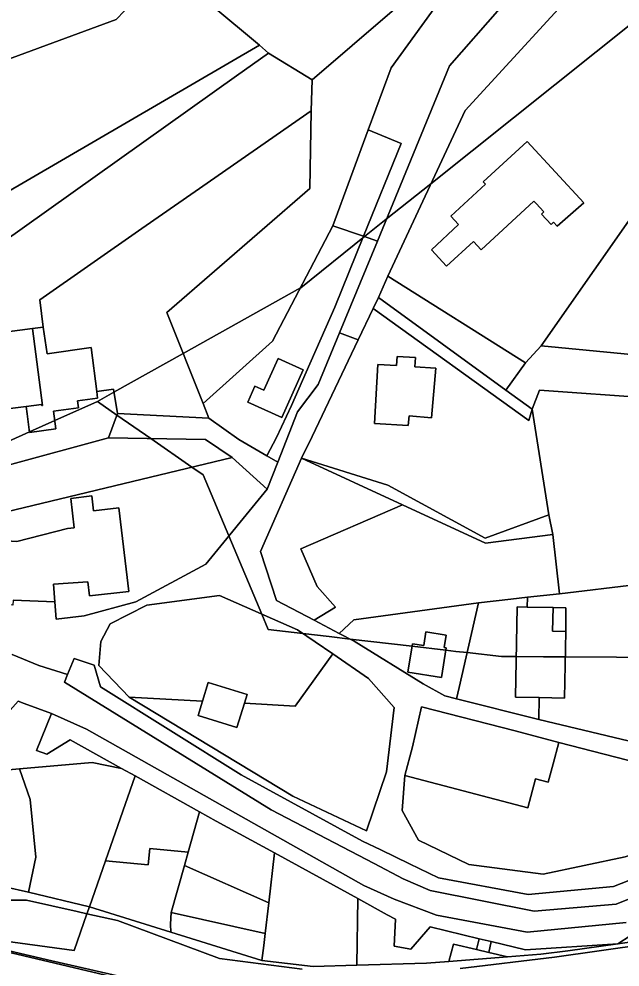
# Model space of a CAD drawing. Extents: x -502026 to -497664, y -1143484 to -1138019.
# Drawn here: x -498360.4 to -498249.6, y -1140322.7 to -1140148 of the extents above; entities that cross this region are included whole.
import ezdxf

# ---------------------------------------------------------------- set-up
doc = ezdxf.new("R2010")
doc.units = 0
for name, color, linetype in [('25', 7, 'Continuous'), ('49', 7, 'Continuous'), ('55', 7, 'Continuous'), ('62', 7, 'Continuous'), ('7', 7, 'Continuous')]:
    doc.layers.add(name, color=color, linetype=linetype)

msp = doc.modelspace()

# ---------------------------------------------------------------- linework, layer by layer
at = {"layer": '25'}
for points in [[(-498326.5, -1140218.83), (-498325.42, -1140221.54), (-498342.31, -1140220.68), (-498343.04, -1140216.19), (-498346.1, -1140216.66), (-498347.16, -1140208.5), (-498355.26, -1140209.69), (-498355.99, -1140204.75), (-498356.6, -1140199.71), (-498337.78, -1140186.62), (-498327.94, -1140179.79), (-498306.59, -1140164.92), (-498306.81, -1140179.19), (-498333.2, -1140202.07)], [(-498222.61, -1140172.2), (-498240.57, -1140210.5), (-498264.16, -1140208.21), (-498234.45, -1140165.76)], [(-498296.91, -1140188.02), (-498302.22, -1140201.12), (-498307.52, -1140213.08), (-498310.2, -1140219.21), (-498312.98, -1140225.11), (-498314.75, -1140228.49), (-498319.92, -1140225.51), (-498325.42, -1140221.54), (-498326.5, -1140218.83), (-498313.69, -1140207.34), (-498302.57, -1140186.07)], [(-498294.38, -1140188.9), (-498301.36, -1140205.83), (-498305.28, -1140215.33), (-498309.12, -1140220.4), (-498312.75, -1140229.64), (-498314.75, -1140228.49), (-498312.98, -1140225.11), (-498310.2, -1140219.21), (-498307.52, -1140213.08), (-498302.22, -1140201.12), (-498296.91, -1140188.02)], [(-498265.84, -1140219.87), (-498262.75, -1140239.34), (-498274.51, -1140243.7), (-498292.46, -1140233.93), (-498308.39, -1140228.91), (-498306.37, -1140224.92), (-498297.91, -1140207.14), (-498295.14, -1140201.33), (-498266.42, -1140221.99)], [(-498287.34, -1140210.39), (-498290.7, -1140210.18), (-498290.82, -1140211.86), (-498294.27, -1140211.67), (-498294.88, -1140222.53), (-498288.7, -1140222.88), (-498288.54, -1140221.12), (-498284.41, -1140221.48), (-498283.6, -1140212.33), (-498287.45, -1140212.09)], [(-498308.04, -1140212.65), (-498312.69, -1140210.56), (-498315.31, -1140216.4), (-498316.96, -1140215.67), (-498318.27, -1140218.59), (-498311.97, -1140221.41)], [(-498243.76, -1140217.88), (-498246.46, -1140252.24), (-498260.81, -1140253.91), (-498262.04, -1140243), (-498262.75, -1140239.34), (-498265.84, -1140219.87), (-498264.5, -1140216.42)], [(-498321.12, -1140228.78), (-498372.99, -1140241.3), (-498362.46, -1140230.21), (-498343.96, -1140225.17), (-498326.08, -1140225.5)], [(-498314.71, -1140234.62), (-498325.98, -1140248.47), (-498338.9, -1140255.42), (-498348.41, -1140257.97), (-498353.58, -1140258.58), (-498353.82, -1140255.42), (-498354.06, -1140252.14), (-498347.78, -1140251.69), (-498347.47, -1140254.32), (-498340.22, -1140253.47), (-498342.02, -1140238.09), (-498346.71, -1140238.64), (-498347.02, -1140235.88), (-498350.9, -1140236.33), (-498350.26, -1140241.75), (-498351.48, -1140241.89), (-498360.84, -1140244.27), (-498366.88, -1140243.89), (-498367.51, -1140253.98), (-498380.09, -1140250.61), (-498372.99, -1140241.3), (-498321.12, -1140228.78)], [(-498289.72, -1140237.53), (-498308.46, -1140245.64), (-498305.47, -1140252.56), (-498302.09, -1140256.37), (-498306.02, -1140258.81), (-498313, -1140255.19), (-498315.93, -1140246.15), (-498308.39, -1140228.91)], [(-498262.75, -1140239.34), (-498262.04, -1140243), (-498274.44, -1140244.59), (-498289.72, -1140237.53), (-498308.39, -1140228.91), (-498292.46, -1140233.93), (-498274.51, -1140243.7)], [(-498212.25, -1140259.21), (-498211.75, -1140260.1), (-498222.6, -1140266.21), (-498221.4, -1140268.33), (-498233.36, -1140275.21), (-498242.47, -1140282.38), (-498264.62, -1140277.08), (-498264.53, -1140273.06), (-498259.87, -1140273.14), (-498259.65, -1140260.88), (-498259.64, -1140256.5), (-498261.99, -1140256.44), (-498266.73, -1140256.37), (-498266.71, -1140254.56), (-498260.81, -1140253.91), (-498246.46, -1140252.24), (-498217.27, -1140249.54)], [(-498279.77, -1140273.26), (-498281.91, -1140272.72), (-498285.9, -1140270.53), (-498298.65, -1140262.64), (-498301.39, -1140261.22), (-498298.74, -1140258.7), (-498275.73, -1140255.61), (-498279.3, -1140271.2)], [(-498281.69, -1140261.53), (-498285.41, -1140260.94), (-498285.81, -1140263.46), (-498287.88, -1140263.13), (-498288.75, -1140268.39), (-498282.56, -1140269.37), (-498281.69, -1140263.89), (-498282.05, -1140263.83)], [(-498340.16, -1140272.96), (-498326.61, -1140273.69), (-498327.44, -1140276.33), (-498320.29, -1140278.55), (-498318.9, -1140274.11), (-498309.5, -1140274.62), (-498302.59, -1140265.01), (-498296.02, -1140269.52), (-498291.25, -1140274.91), (-498292.7, -1140286.76), (-498296.38, -1140297.64), (-498309.95, -1140291.25)], [(-498289.28, -1140287.42), (-498266.62, -1140293.39), (-498265.21, -1140288.05), (-498262.89, -1140288.66), (-498261.98, -1140285.24), (-498260.95, -1140281.31), (-498244.2, -1140285.66), (-498234.69, -1140289.41), (-498235.63, -1140295.8), (-498237.09, -1140298.36), (-498248.72, -1140302.38), (-498263.78, -1140305.62), (-498277.5, -1140303.8), (-498286.8, -1140299.31), (-498289.8, -1140293.86)], [(-498341.53, -1140286.11), (-498339.05, -1140287.49), (-498344.51, -1140303.16), (-498347.46, -1140311.61), (-498358.69, -1140308.93), (-498357.36, -1140302.44), (-498358.39, -1140291.84), (-498360.33, -1140286.2), (-498346.98, -1140285.05)], [(-498327.19, -1140294.11), (-498329.28, -1140301.55), (-498336.32, -1140300.89), (-498336.6, -1140303.9), (-498344.51, -1140303.16), (-498339.05, -1140287.49)], [(-498313.36, -1140301.68), (-498314.41, -1140310.87), (-498329.96, -1140303.99), (-498329.28, -1140301.55), (-498327.19, -1140294.11), (-498324.07, -1140295.85)]]:
    msp.add_lwpolyline(points, close=True, dxfattribs=at)
at = {"layer": '49'}
for points in [[(-498361.68, -1140265.12), (-498356.78, -1140267.13), (-498351.49, -1140268.8), (-498352.06, -1140270.19), (-498313.98, -1140293.76), (-498294.94, -1140303.65), (-498289.64, -1140306.45), (-498284.65, -1140308.61), (-498265.49, -1140312.44), (-498250.38, -1140311.13), (-498234.18, -1140304.59)], [(-498248.48, -1140314.49), (-498266.76, -1140316.28), (-498283.49, -1140313.17), (-498291.29, -1140310.21), (-498296.85, -1140307.69), (-498348.02, -1140278.87), (-498354.44, -1140276.01), (-498359.52, -1140274.12), (-498360.57, -1140273.73)]]:
    msp.add_lwpolyline(points, dxfattribs=at)
at = {"layer": '55'}
for points in [[(-498249.22, -1140122.8), (-498250.18, -1140130.39), (-498253.29, -1140136.79), (-498254.17, -1140138.59), (-498278.21, -1140164.82), (-498292.45, -1140195.38), (-498294.19, -1140199.34), (-498295.14, -1140201.33), (-498297.91, -1140207.14), (-498301.36, -1140205.83), (-498294.38, -1140188.9), (-498281.07, -1140156.62), (-498262.53, -1140135.39), (-498255.2, -1140107.29), (-498253.54, -1140096.89), (-498251.7, -1140083.22), (-498251.1, -1140058.34), (-498251.1, -1140034.03), (-498250.05, -1139993.72), (-498245.93, -1139973.13)], [(-498361.52, -1140255.12), (-498353.82, -1140255.42), (-498353.58, -1140258.58), (-498348.41, -1140257.97), (-498338.9, -1140255.42), (-498325.98, -1140248.47), (-498314.71, -1140234.62), (-498312.75, -1140229.64), (-498309.12, -1140220.4), (-498305.28, -1140215.33), (-498301.36, -1140205.83), (-498297.91, -1140207.14), (-498306.37, -1140224.92), (-498308.39, -1140228.91), (-498315.93, -1140246.15), (-498313, -1140255.19), (-498306.02, -1140258.81), (-498301.39, -1140261.22), (-498298.65, -1140262.64), (-498285.9, -1140270.53), (-498281.91, -1140272.72), (-498279.77, -1140273.26), (-498264.62, -1140277.08), (-498242.47, -1140282.38)], [(-498235.28, -1140301.81), (-498250.87, -1140307.86), (-498266.58, -1140309.38), (-498283.1, -1140306.27), (-498288.43, -1140303.7), (-498293.75, -1140301.13), (-498297.1, -1140299.51), (-498319.48, -1140287.27), (-498345.41, -1140271.07), (-498346.59, -1140267.1), (-498350.3, -1140265.88), (-498351.49, -1140268.8), (-498356.78, -1140267.13), (-498361.68, -1140265.12)], [(-498234.18, -1140304.59), (-498250.38, -1140311.13), (-498265.49, -1140312.44), (-498284.65, -1140308.61), (-498289.64, -1140306.45), (-498294.94, -1140303.65), (-498313.98, -1140293.76), (-498352.06, -1140270.19), (-498351.49, -1140268.8), (-498350.3, -1140265.88), (-498346.59, -1140267.1), (-498345.41, -1140271.07), (-498319.48, -1140287.27), (-498297.1, -1140299.51), (-498293.75, -1140301.13), (-498288.43, -1140303.7), (-498283.1, -1140306.27), (-498266.58, -1140309.38), (-498250.87, -1140307.86), (-498235.28, -1140301.81)], [(-498247.78, -1140316.98), (-498250.06, -1140318.42), (-498267.08, -1140319.56), (-498273.4, -1140318.03), (-498275.58, -1140317.5), (-498284.66, -1140315.3), (-498288.19, -1140319.44), (-498291.29, -1140318.89), (-498291.06, -1140313.88), (-498292.56, -1140313.09), (-498297.97, -1140310.07), (-498313.36, -1140301.68), (-498324.07, -1140295.85), (-498327.19, -1140294.11), (-498339.05, -1140287.49), (-498341.53, -1140286.11), (-498350.98, -1140280.84), (-498355.34, -1140283.49), (-498357.22, -1140282.8), (-498354.44, -1140276.01), (-498348.02, -1140278.87), (-498296.85, -1140307.69), (-498291.29, -1140310.21), (-498283.49, -1140313.17), (-498266.76, -1140316.28), (-498248.48, -1140314.49)], [(-498373.06, -1140322.8), (-498385.91, -1140319.72), (-498388.12, -1140319.18), (-498406.57, -1140315.55), (-498442.63, -1140309.69), (-498456.08, -1140299.18), (-498459.41, -1140295.23), (-498471.93, -1140286.24), (-498476.75, -1140279.49), (-498462.86, -1140287.98), (-498451.73, -1140294.25), (-498444.85, -1140297.56), (-498436.09, -1140304.86), (-498404.91, -1140312.15), (-498396.48, -1140314.75), (-498390.65, -1140316.34), (-498382.78, -1140318.32), (-498367.65, -1140318.77), (-498335.43, -1140326.36)], [(-498341.7, -1140324.48), (-498354.41, -1140321.56), (-498362.25, -1140319.72), (-498366.06, -1140318.83), (-498367.65, -1140318.77), (-498382.78, -1140318.32), (-498390.65, -1140316.34), (-498396.48, -1140314.75), (-498403.95, -1140310.76), (-498402.06, -1140309.85), (-498383.8, -1140315.1), (-498350.27, -1140319.68), (-498347.91, -1140312.9), (-498342.3, -1140314.15), (-498323.5, -1140321.15), (-498308.23, -1140323.09)], [(-498308.23, -1140323.09), (-498323.5, -1140321.15), (-498342.3, -1140314.15), (-498347.91, -1140312.9), (-498347.46, -1140311.61), (-498332.46, -1140316.29), (-498315.69, -1140321.52), (-498306.23, -1140322.62), (-498298.17, -1140322.38), (-498285.32, -1140322.01), (-498281.18, -1140321.68), (-498270.39, -1140320.81), (-498264.24, -1140320.32), (-498259.25, -1140319.74), (-498250.06, -1140318.42), (-498234.75, -1140316.23), (-498228.39, -1140315.44), (-498222.33, -1140315), (-498210.28, -1140315.03), (-498141.88, -1140317.59), (-498062.45, -1140320.74), (-498050.74, -1140321.22)], [(-498050.74, -1140321.22), (-498062.45, -1140320.74), (-498141.88, -1140317.59), (-498210.28, -1140315.03), (-498222.33, -1140315), (-498228.39, -1140315.44), (-498234.75, -1140316.23), (-498250.06, -1140318.42), (-498247.78, -1140316.98), (-498240.77, -1140315.36), (-498235.15, -1140314.06), (-498217.04, -1140313), (-498210.03, -1140312.01), (-498182.55, -1140314.14), (-498170.07, -1140314.45), (-498140.47, -1140315.37), (-498124.82, -1140315.96), (-498110.03, -1140316.5), (-498097.04, -1140316.97), (-498080.83, -1140317.66), (-498061.89, -1140318.32), (-498051.72, -1140319.34)], [(-498279.11, -1140323.02), (-498261.74, -1140320.89), (-498236.17, -1140317.3), (-498224.04, -1140315.94), (-498201.01, -1140315.94), (-498151.66, -1140317.7), (-498062.91, -1140320.94), (-498050.99, -1140321.39)], [(-498050.99, -1140321.39), (-498062.91, -1140320.94), (-498151.66, -1140317.7), (-498201.01, -1140315.94), (-498224.04, -1140315.94), (-498236.17, -1140317.3), (-498261.74, -1140320.89), (-498279.11, -1140323.02)]]:
    msp.add_lwpolyline(points, dxfattribs=at)
for points in [[(-498294.38, -1140188.9), (-498296.91, -1140188.02), (-498289.98, -1140170.91), (-498296.08, -1140168.43), (-498291.86, -1140156.95), (-498275.69, -1140134.6), (-498268.53, -1140123.12), (-498265.34, -1140115.84), (-498261.22, -1140107.71), (-498255.56, -1140108.3), (-498255.44, -1140107.3), (-498255.2, -1140107.29), (-498262.53, -1140135.39), (-498281.07, -1140156.62)], [(-498220.1, -1140145.78), (-498234.45, -1140165.76), (-498264.16, -1140208.21), (-498267.09, -1140211.36), (-498292.45, -1140195.38), (-498278.21, -1140164.82), (-498254.17, -1140138.59)], [(-498296.91, -1140188.02), (-498302.57, -1140186.07), (-498296.08, -1140168.43), (-498289.98, -1140170.91)], [(-498200.83, -1140173.67), (-498200.47, -1140187.02), (-498209.14, -1140204.69), (-498200.34, -1140208.02), (-498202.96, -1140219.5), (-498203.24, -1140220.73), (-498243.76, -1140217.88), (-498264.5, -1140216.42), (-498265.84, -1140219.87), (-498270.69, -1140216.36), (-498267.09, -1140211.36), (-498264.16, -1140208.21), (-498240.57, -1140210.5), (-498221.52, -1140212.35), (-498206.57, -1140180.47), (-498201.59, -1140170.17)], [(-498266.78, -1140170.57), (-498274.85, -1140178.01), (-498274.44, -1140178.45), (-498280.82, -1140184.33), (-498279.39, -1140185.88), (-498284.4, -1140190.5), (-498281.61, -1140193.52), (-498276.68, -1140188.97), (-498275.25, -1140190.52), (-498265.52, -1140181.55), (-498265.11, -1140181.99), (-498263.68, -1140183.52), (-498264.12, -1140183.93), (-498262.35, -1140185.84), (-498261.91, -1140185.43), (-498261.22, -1140186.16), (-498256.33, -1140181.87)], [(-498266.78, -1140170.57), (-498256.33, -1140181.87), (-498261.22, -1140186.16), (-498261.91, -1140185.43), (-498262.35, -1140185.84), (-498264.12, -1140183.93), (-498263.68, -1140183.52), (-498265.11, -1140181.99), (-498265.52, -1140181.55), (-498275.25, -1140190.52), (-498276.68, -1140188.97), (-498281.61, -1140193.52), (-498284.4, -1140190.5), (-498279.39, -1140185.88), (-498280.82, -1140184.33), (-498274.44, -1140178.45), (-498274.85, -1140178.01)], [(-498267.09, -1140211.36), (-498270.69, -1140216.36), (-498294.19, -1140199.34), (-498292.45, -1140195.38)], [(-498270.69, -1140216.36), (-498265.84, -1140219.87), (-498266.42, -1140221.99), (-498295.14, -1140201.33), (-498294.19, -1140199.34)], [(-498359.1, -1140219.39), (-498366.04, -1140220.29), (-498366.11, -1140219.73), (-498366.53, -1140216.51), (-498370.01, -1140216.96), (-498370.54, -1140212.91), (-498367.06, -1140212.46), (-498367.67, -1140207.79), (-498367.86, -1140206.29), (-498357.96, -1140205.01), (-498356.11, -1140219.2), (-498356.26, -1140219.22), (-498356.29, -1140219.02)], [(-498346.1, -1140216.66), (-498345.94, -1140217.88), (-498349.65, -1140218.36), (-498349.48, -1140219.66), (-498354.06, -1140220.25), (-498353.64, -1140223.54), (-498358.48, -1140224.17), (-498358.92, -1140220.76), (-498359.1, -1140219.39), (-498356.29, -1140219.02), (-498356.26, -1140219.22), (-498356.11, -1140219.2), (-498357.96, -1140205.01), (-498355.99, -1140204.75), (-498355.26, -1140209.69), (-498347.16, -1140208.5)], [(-498287.34, -1140210.39), (-498287.45, -1140212.09), (-498283.6, -1140212.33), (-498284.41, -1140221.48), (-498288.54, -1140221.12), (-498288.7, -1140222.88), (-498294.88, -1140222.53), (-498294.27, -1140211.67), (-498290.82, -1140211.86), (-498290.7, -1140210.18)], [(-498308.04, -1140212.65), (-498311.97, -1140221.41), (-498318.27, -1140218.59), (-498316.96, -1140215.67), (-498315.31, -1140216.4), (-498312.69, -1140210.56)], [(-498342.31, -1140220.68), (-498343.96, -1140225.17), (-498362.46, -1140230.21), (-498372.99, -1140241.3), (-498380.07, -1140233.69), (-498380.78, -1140220.65), (-498376.34, -1140220.37), (-498366.11, -1140219.73), (-498366.04, -1140220.29), (-498359.1, -1140219.39), (-498358.92, -1140220.76), (-498358.48, -1140224.17), (-498353.64, -1140223.54), (-498354.06, -1140220.25), (-498349.48, -1140219.66), (-498349.65, -1140218.36), (-498345.94, -1140217.88), (-498346.1, -1140216.66), (-498343.04, -1140216.19)], [(-498325.42, -1140221.54), (-498319.92, -1140225.51), (-498314.75, -1140228.49), (-498312.75, -1140229.64), (-498314.71, -1140234.62), (-498321.12, -1140228.78), (-498326.08, -1140225.5), (-498343.96, -1140225.17), (-498342.31, -1140220.68)], [(-498353.82, -1140255.42), (-498361.52, -1140255.12), (-498361.58, -1140256.05), (-498367.62, -1140255.67), (-498367.51, -1140253.98), (-498366.88, -1140243.89), (-498360.84, -1140244.27), (-498351.48, -1140241.89), (-498350.26, -1140241.75), (-498350.9, -1140236.33), (-498347.02, -1140235.88), (-498346.71, -1140238.64), (-498342.02, -1140238.09), (-498340.22, -1140253.47), (-498347.47, -1140254.32), (-498347.78, -1140251.69), (-498354.06, -1140252.14)], [(-498262.04, -1140243), (-498260.81, -1140253.91), (-498266.71, -1140254.56), (-498269.76, -1140254.89), (-498275.73, -1140255.61), (-498298.74, -1140258.7), (-498301.39, -1140261.22), (-498306.02, -1140258.81), (-498302.09, -1140256.37), (-498305.47, -1140252.56), (-498308.46, -1140245.64), (-498289.72, -1140237.53), (-498274.44, -1140244.59)], [(-498302.59, -1140265.01), (-498309.5, -1140274.62), (-498318.9, -1140274.11), (-498318.4, -1140272.49), (-498325.54, -1140270.28), (-498326.61, -1140273.69), (-498340.16, -1140272.96), (-498345.7, -1140267.15), (-498345.34, -1140262.69), (-498343.63, -1140259.45), (-498336.89, -1140256.03), (-498323.5, -1140254.23), (-498309.07, -1140260.58)], [(-498340.16, -1140272.96), (-498309.95, -1140291.25), (-498296.38, -1140297.64), (-498292.7, -1140286.76), (-498291.25, -1140274.91), (-498296.02, -1140269.52), (-498302.59, -1140265.01), (-498309.07, -1140260.58), (-498323.5, -1140254.23), (-498336.89, -1140256.03), (-498343.63, -1140259.45), (-498345.34, -1140262.69), (-498345.7, -1140267.15)], [(-498266.73, -1140256.37), (-498268.63, -1140256.34), (-498268.93, -1140272.98), (-498264.53, -1140273.06), (-498264.62, -1140277.08), (-498279.77, -1140273.26), (-498279.3, -1140271.2), (-498275.73, -1140255.61), (-498269.76, -1140254.89), (-498266.71, -1140254.56)], [(-498266.73, -1140256.37), (-498261.99, -1140256.44), (-498262.06, -1140260.84), (-498259.65, -1140260.88), (-498259.87, -1140273.14), (-498264.53, -1140273.06), (-498268.93, -1140272.98), (-498268.63, -1140256.34)], [(-498259.65, -1140260.88), (-498262.06, -1140260.84), (-498261.99, -1140256.44), (-498259.64, -1140256.5)], [(-498281.69, -1140261.53), (-498282.05, -1140263.83), (-498281.69, -1140263.89), (-498282.56, -1140269.37), (-498288.75, -1140268.39), (-498287.88, -1140263.13), (-498285.81, -1140263.46), (-498285.41, -1140260.94)], [(-498318.9, -1140274.11), (-498320.29, -1140278.55), (-498327.44, -1140276.33), (-498326.61, -1140273.69), (-498325.54, -1140270.28), (-498318.4, -1140272.49)], [(-498354.44, -1140276.01), (-498357.22, -1140282.8), (-498355.34, -1140283.49), (-498350.98, -1140280.84), (-498341.53, -1140286.11), (-498346.98, -1140285.05), (-498360.33, -1140286.2), (-498369.18, -1140286.97), (-498373.71, -1140291.01), (-498384.14, -1140306), (-498389.51, -1140304.68), (-498383.84, -1140297.37), (-498374.81, -1140288.81), (-498370.08, -1140284.28), (-498360.57, -1140273.73), (-498359.52, -1140274.12)], [(-498289.28, -1140287.42), (-498289.8, -1140293.86), (-498286.8, -1140299.31), (-498277.5, -1140303.8), (-498263.78, -1140305.62), (-498248.72, -1140302.38), (-498237.09, -1140298.36), (-498235.63, -1140295.8), (-498234.69, -1140289.41), (-498244.2, -1140285.66), (-498260.95, -1140281.31), (-498268.97, -1140279.2), (-498286.22, -1140274.76), (-498287.91, -1140282.14)], [(-498260.95, -1140281.31), (-498261.98, -1140285.24), (-498262.89, -1140288.66), (-498265.21, -1140288.05), (-498266.62, -1140293.39), (-498289.28, -1140287.42), (-498287.91, -1140282.14), (-498286.22, -1140274.76), (-498268.97, -1140279.2)], [(-498358.69, -1140308.93), (-498367.49, -1140306.95), (-498382.92, -1140306.3), (-498384.14, -1140306), (-498373.71, -1140291.01), (-498369.18, -1140286.97), (-498360.33, -1140286.2), (-498358.39, -1140291.84), (-498357.36, -1140302.44)], [(-498329.28, -1140301.55), (-498329.96, -1140303.99), (-498332.38, -1140312.65), (-498332.49, -1140314.84), (-498332.46, -1140316.29), (-498347.46, -1140311.61), (-498344.51, -1140303.16), (-498336.6, -1140303.9), (-498336.32, -1140300.89)], [(-498297.97, -1140310.07), (-498298.17, -1140322.38), (-498306.23, -1140322.62), (-498315.69, -1140321.52), (-498315.3, -1140318.73), (-498315.05, -1140316.53), (-498314.41, -1140310.87), (-498313.36, -1140301.68)], [(-498314.41, -1140310.87), (-498315.05, -1140316.53), (-498332.38, -1140312.65), (-498329.96, -1140303.99)], [(-498358.69, -1140308.93), (-498347.46, -1140311.61), (-498347.91, -1140312.9), (-498349.69, -1140312.5), (-498359.06, -1140310.41), (-498370.89, -1140310.41), (-498377.76, -1140308.85), (-498384.75, -1140306.88), (-498384.14, -1140306), (-498382.92, -1140306.3), (-498367.49, -1140306.95)], [(-498347.91, -1140312.9), (-498350.27, -1140319.68), (-498383.8, -1140315.1), (-498383.45, -1140313.53), (-498385.15, -1140313.26), (-498386.08, -1140308.79), (-498384.75, -1140306.88), (-498377.76, -1140308.85), (-498370.89, -1140310.41), (-498359.06, -1140310.41), (-498349.69, -1140312.5)], [(-498275.58, -1140317.5), (-498276.1, -1140319.5), (-498280.35, -1140318.53), (-498281.18, -1140321.68), (-498285.32, -1140322.01), (-498298.17, -1140322.38), (-498297.97, -1140310.07), (-498292.56, -1140313.09), (-498291.06, -1140313.88), (-498291.29, -1140318.89), (-498288.19, -1140319.44), (-498284.66, -1140315.3)], [(-498315.05, -1140316.53), (-498315.3, -1140318.73), (-498315.69, -1140321.52), (-498332.46, -1140316.29), (-498332.49, -1140314.84), (-498332.38, -1140312.65)], [(-498322.57, -1140328.88), (-498335.43, -1140326.36), (-498367.65, -1140318.77), (-498366.06, -1140318.83), (-498362.25, -1140319.72), (-498354.41, -1140321.56), (-498341.7, -1140324.48), (-498334.89, -1140326.05)], [(-498276.1, -1140319.5), (-498273.82, -1140320.02), (-498270.39, -1140320.81), (-498281.18, -1140321.68), (-498280.35, -1140318.53)], [(-498273.4, -1140318.03), (-498273.82, -1140320.02), (-498276.1, -1140319.5), (-498275.58, -1140317.5)], [(-498250.06, -1140318.42), (-498259.25, -1140319.74), (-498264.24, -1140320.32), (-498270.39, -1140320.81), (-498273.82, -1140320.02), (-498273.4, -1140318.03), (-498267.08, -1140319.56)]]:
    msp.add_lwpolyline(points, close=True, dxfattribs=at)
at = {"layer": '62'}
for points in [[(-498238.82, -1140141.83), (-498284.51, -1140178.33), (-498292.73, -1140184.9), (-498296.72, -1140188.09), (-498308.5, -1140197.5), (-498308.56, -1140197.54), (-498330.17, -1140209.64), (-498342.94, -1140216.79), (-498346, -1140218.5), (-498353.83, -1140222.01), (-498358.49, -1140224.1), (-498375, -1140231.5)], [(-498221.83, -1140265.78), (-498259.73, -1140265.57), (-498263.76, -1140265.54), (-498268.8, -1140265.51), (-498271.5, -1140265.5), (-498277.83, -1140264.76), (-498279.88, -1140264.53), (-498281.76, -1140264.31), (-498287.96, -1140263.59), (-498299.39, -1140262.26), (-498303.27, -1140261.81), (-498308.1, -1140261.24), (-498314.5, -1140260.5), (-498315.69, -1140257.66), (-498321.75, -1140243.27), (-498326.5, -1140232), (-498328.56, -1140230.57), (-498336.16, -1140225.31), (-498342.42, -1140220.98), (-498346, -1140218.5), (-498342.94, -1140216.79), (-498330.17, -1140209.64), (-498308.56, -1140197.54), (-498308.5, -1140197.5), (-498296.72, -1140188.09), (-498292.73, -1140184.9), (-498284.51, -1140178.33), (-498238.82, -1140141.83)], [(-498375, -1140231.5), (-498358.49, -1140224.1), (-498353.83, -1140222.01), (-498346, -1140218.5), (-498342.42, -1140220.98), (-498336.16, -1140225.31), (-498328.56, -1140230.57), (-498326.5, -1140232), (-498321.75, -1140243.27), (-498315.69, -1140257.66), (-498314.5, -1140260.5), (-498308.1, -1140261.24), (-498303.27, -1140261.81), (-498299.39, -1140262.26), (-498287.96, -1140263.59), (-498281.76, -1140264.31), (-498279.88, -1140264.53), (-498277.83, -1140264.76), (-498271.5, -1140265.5), (-498268.8, -1140265.51), (-498263.76, -1140265.54), (-498259.73, -1140265.57), (-498221.83, -1140265.78)]]:
    msp.add_lwpolyline(points, dxfattribs=at)
at = {"layer": '7'}
for points in [[(-498286.5, -1140098.93), (-498276.4, -1140106.98), (-498271.9, -1140110.66), (-498265.34, -1140115.84), (-498268.53, -1140123.12), (-498275.69, -1140134.6), (-498276.88, -1140133.84), (-498306.42, -1140159.16), (-498314.46, -1140154.3), (-498316.11, -1140152.81), (-498333.3, -1140138.4), (-498328.69, -1140133.59), (-498337.94, -1140125.58), (-498320.49, -1140102.48), (-498303.51, -1140116.15), (-498288.83, -1140097.04)], [(-498345.45, -1140119.14), (-498337.94, -1140125.58), (-498328.69, -1140133.59), (-498333.3, -1140138.4), (-498342.5, -1140148.05), (-498400.76, -1140169.5), (-498411.35, -1140148.65), (-498389.42, -1140138.62), (-498368.94, -1140121.59), (-498370.82, -1140119.62), (-498358.95, -1140107.54)], [(-498275.69, -1140134.6), (-498291.86, -1140156.95), (-498296.08, -1140168.43), (-498302.57, -1140186.07), (-498313.69, -1140207.34), (-498326.5, -1140218.83), (-498333.2, -1140202.07), (-498306.81, -1140179.19), (-498306.59, -1140164.92), (-498306.42, -1140159.16), (-498276.88, -1140133.84)], [(-498316.11, -1140152.81), (-498388.45, -1140194.91), (-498400.76, -1140169.5), (-498342.5, -1140148.05), (-498333.3, -1140138.4)], [(-498314.46, -1140154.3), (-498320.33, -1140158.47), (-498372.51, -1140195.58), (-498385.84, -1140200.24), (-498387.13, -1140197.61), (-498388.45, -1140194.91), (-498316.11, -1140152.81)], [(-498306.42, -1140159.16), (-498306.59, -1140164.92), (-498327.94, -1140179.79), (-498337.78, -1140186.62), (-498356.6, -1140199.71), (-498355.99, -1140204.75), (-498357.96, -1140205.01), (-498367.86, -1140206.29), (-498367.67, -1140207.79), (-498381.77, -1140211.56), (-498381.81, -1140208.59), (-498392.45, -1140208.69), (-498392.34, -1140214.39), (-498414.42, -1140210.23), (-498413.04, -1140209.75), (-498385.84, -1140200.24), (-498372.51, -1140195.58), (-498320.33, -1140158.47), (-498314.46, -1140154.3)]]:
    msp.add_lwpolyline(points, close=True, dxfattribs=at)

doc.saveas('drawing.dxf')
